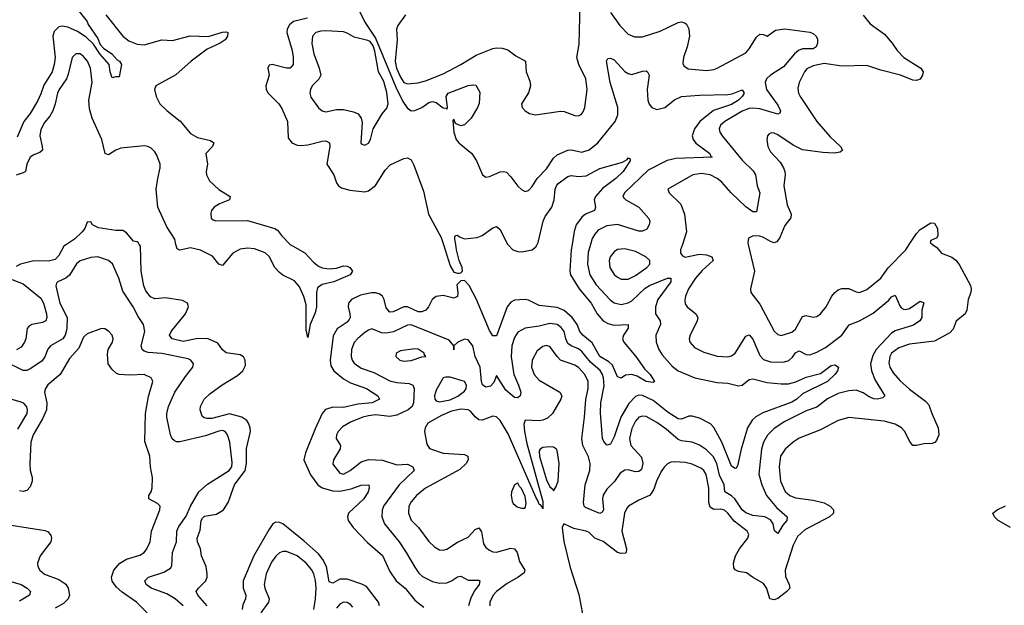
# Model space of a CAD drawing. Header units: inches. Extents: x 1843162 to 1959474, y 907081 to 1016326.
# Tile 449 of 656: x 1890651 to 1896183, y 977973 to 981262. Entities that reach past the tile are written whole.
import ezdxf

# ---------------------------------------------------------------- set-up
doc = ezdxf.new("R2010")
doc.units = ezdxf.units.IN
doc.header["$MEASUREMENT"] = 0
doc.layers.add('B8997', color=7, linetype='Continuous')
doc.layers.add('B8998', color=7, linetype='Continuous')

msp = doc.modelspace()

# ---------------------------------------------------------------- linework, layer by layer
at = {"layer": 'B8997', "color": 5}
for points, elevation in [([(1890913.9, 980000), (1890898.7, 979990), (1890870, 979937.3), (1890850, 979914.5), (1890813.2, 979906.8), (1890730, 979908.3), (1890655.5, 979890), (1890630, 979876.8)], 520), ([(1891704.7, 977970), (1891651.6, 978030), (1891643.1, 978050), (1891655.1, 978070), (1891697.1, 978110), (1891703.7, 978130), (1891704.1, 978150), (1891698.4, 978190), (1891671.5, 978250), (1891665.7, 978290), (1891649.2, 978330), (1891647, 978350), (1891664.7, 978395.3), (1891669.9, 978450), (1891677.8, 978462.2), (1891690, 978473.9), (1891755.7, 978484.3), (1891796.1, 978510), (1891821.5, 978550), (1891857.4, 978650), (1891917.7, 978730), (1891925.6, 978770), (1891925.6, 978854.4), (1891946.8, 978950), (1891945.8, 978970), (1891936.4, 978996.4), (1891927.1, 979010), (1891899.6, 979030), (1891830, 979048.3), (1891730, 979022.4), (1891702.5, 979022.5), (1891686.7, 979026.7), (1891675.8, 979035.8), (1891664.5, 979070), (1891666.6, 979090), (1891686.6, 979130), (1891719.2, 979160.8), (1891788.8, 979211.2), (1891875.4, 979264.6), (1891904.2, 979290), (1891920.3, 979319.7), (1891918, 979350), (1891908, 979368), (1891890, 979379.3), (1891810, 979390.8), (1891790, 979407.4), (1891764.8, 979444.8), (1891709.3, 979469.3), (1891651.5, 979471.5), (1891570, 979455.2), (1891506.6, 979470), (1891493.1, 979490), (1891501.6, 979510), (1891581.5, 979610), (1891598.5, 979650), (1891594, 979670), (1891565.2, 979685.2), (1891470, 979699.4), (1891410, 979694), (1891384.8, 979704.8), (1891358.9, 979738.9), (1891347.4, 979767.4), (1891333.4, 979850), (1891329.7, 979990), (1891322.9, 980000)], 520), ([(1892169.8, 980000), (1892170, 979999.8), (1892253.6, 979953.6), (1892301, 979901), (1892330, 979877.2), (1892350, 979868.4), (1892390, 979862.3), (1892430, 979867.2), (1892470, 979880.1), (1892490, 979877.8), (1892506, 979870), (1892521.4, 979850), (1892507.6, 979830), (1892415.8, 979790), (1892350, 979775.7), (1892324.6, 979755.4), (1892317.8, 979730), (1892319, 979650), (1892310, 979616.4), (1892282.6, 979550), (1892270, 979477.2), (1892260.7, 979520.7), (1892261, 979661), (1892247, 979707), (1892222.2, 979762.2), (1892195.2, 979795.2), (1892130, 979827.2), (1892110, 979842.1), (1892085.1, 979870), (1892052.7, 979932.7), (1892030, 979953.4), (1891970, 979975.8), (1891930, 979978.9), (1891890, 979973.5), (1891848.4, 979950), (1891790, 979882.4), (1891770, 979888.7), (1891734.2, 979934.2), (1891667.1, 979967.1), (1891610, 979979.9), (1891550, 979967.7), (1891535.1, 979975.1), (1891528.9, 980000)], 480), ([(1893754, 980000), (1893748.7, 979970), (1893741.9, 979850), (1893746.3, 979830), (1893795.1, 979750), (1893860.9, 979670), (1893896, 979610), (1893930, 979571.5), (1893955.5, 979555.5), (1893990, 979545.6), (1894070.5, 979550), (1894070.2, 979530), (1894043.2, 979490), (1894037.8, 979470), (1894045.6, 979450), (1894112.9, 979370), (1894160.5, 979300.5), (1894193.5, 979270), (1894217.7, 979230), (1894210, 979223.8), (1894171.6, 979230), (1894120.6, 979260.6), (1894090, 979269.3), (1894055.3, 979264.7), (1894030, 979248), (1894010, 979256.2), (1893981.4, 979321.4), (1893960.7, 979340.7), (1893910, 979370.6), (1893866.4, 979446.4), (1893815.3, 979490), (1893798.6, 979510), (1893782.8, 979550), (1893754.9, 979590), (1893710, 979628.9), (1893670, 979646.4), (1893570, 979656.9), (1893510, 979687.4), (1893490, 979691.3), (1893430, 979686.5), (1893410, 979675.3), (1893390, 979649.7), (1893330, 979486), (1893310, 979487), (1893290, 979516.1), (1893217, 979690), (1893175.6, 979770), (1893150, 979797.3), (1893130, 979796.2), (1893106.8, 979773.2), (1893113.1, 979730), (1893110, 979708.2), (1893090, 979698.4), (1893030, 979712.3), (1892990, 979707.2), (1892969.2, 979690.8), (1892948.5, 979650), (1892932.1, 979630), (1892910, 979620.8), (1892890, 979621.8), (1892830, 979649.9), (1892810, 979649.4), (1892750, 979620.9), (1892730, 979620.3), (1892710, 979643.5), (1892699.5, 979690), (1892689, 979709), (1892670, 979722.8), (1892650, 979728.5), (1892628, 979728), (1892565.7, 979714.3), (1892515.5, 979690), (1892498.4, 979670), (1892495.4, 979650), (1892505.7, 979610), (1892507.5, 979590), (1892502.5, 979577.5), (1892490, 979562.5), (1892434.5, 979525.5), (1892412.7, 979487.3), (1892396, 979350), (1892398.8, 979318.8), (1892415.4, 979290), (1892470, 979244.5), (1892510, 979223.1), (1892598.5, 979190), (1892663.6, 979150), (1892671.5, 979130), (1892630.7, 979109.3), (1892550, 979101.8), (1892470, 979084.5), (1892410, 979084.9), (1892368.1, 979071.9), (1892349.3, 979050.7), (1892310, 978964.2), (1892256.6, 978830), (1892246.4, 978790), (1892285.3, 978705.3), (1892325.1, 978650), (1892350, 978633.6), (1892410, 978616.3), (1892450, 978614.3), (1892512.7, 978627.3), (1892570, 978647.1), (1892612.2, 978650), (1892615.2, 978630), (1892608.5, 978610), (1892585.1, 978570), (1892498.5, 978490), (1892491.9, 978470), (1892495.6, 978450), (1892524, 978410), (1892605.5, 978325.5), (1892690, 978252.9), (1892730, 978162.8), (1892765.8, 978110), (1892816.3, 978070), (1892870, 978001.5), (1892921.7, 977961.7)], 520), ([(1893857.6, 980000), (1893844.8, 979955.2), (1893840.6, 979890), (1893853.3, 979830), (1893890, 979772.3), (1893968.1, 979688.1), (1893991.6, 979671.6), (1894030, 979662.5), (1894070, 979671.3), (1894090, 979683.6), (1894165.8, 979754.2), (1894189.9, 979770.1), (1894290, 979810.7), (1894310.1, 979810.1), (1894310.1, 979790), (1894236.8, 979690), (1894223.1, 979650), (1894223, 979610), (1894248.5, 979570), (1894251.7, 979550), (1894225.1, 979490), (1894226.1, 979450), (1894242.1, 979410), (1894260.6, 979380.6), (1894315.9, 979315.9), (1894351.4, 979290), (1894444.4, 979250), (1894570, 979225), (1894630, 979219.7), (1894690, 979205.8), (1894710, 979210.2), (1894750, 979240.8), (1894770, 979244.1), (1894850, 979224.6), (1894930, 979216.8), (1894970, 979217.5), (1895011.5, 979228.5), (1895070, 979254.2), (1895150, 979275), (1895210, 979319.3), (1895230, 979323.6), (1895250.6, 979310), (1895245.5, 979290), (1895230.2, 979270), (1895189.1, 979230), (1895050, 979160.2), (1895017, 979130), (1894990, 979113), (1894825.8, 979054.2), (1894787.7, 979032.3), (1894766.4, 979013.6), (1894740.2, 978970), (1894705, 978850), (1894684.4, 978755.6), (1894676.9, 978743.1), (1894670, 978740.5), (1894650, 978754.7), (1894595, 978890), (1894551.3, 978971.3), (1894532, 978992), (1894470, 979024.2), (1894430, 979035.2), (1894410, 979034.8), (1894370, 979018.1), (1894350, 979020.4), (1894295.2, 979055.2), (1894210, 979123.2), (1894150, 979151.9), (1894130, 979152.8), (1894110, 979146.6), (1894073.8, 979106.2), (1894027.8, 979030), (1893990, 978919.2), (1893970, 978878.4), (1893950, 978871.6), (1893932.5, 978892.5), (1893925.7, 978910), (1893914.5, 979054.5), (1893916.1, 979110), (1893934.1, 979205.9), (1893931.5, 979250), (1893925.7, 979270), (1893911.9, 979291.9), (1893858.2, 979338.2), (1893810, 979398.8), (1893790, 979413.9), (1893750, 979430.4), (1893730, 979444.3), (1893718.9, 979470), (1893709.9, 979510), (1893693.6, 979533.6), (1893670, 979549.3), (1893630, 979555.8), (1893570, 979541.5), (1893490.2, 979529.8), (1893450, 979506.9), (1893430, 979478), (1893415.3, 979430), (1893411.3, 979368.7), (1893427.7, 979270), (1893454.1, 979210), (1893466.2, 979170), (1893462.6, 979150), (1893450, 979138.3), (1893430, 979139.8), (1893382.1, 979182.1), (1893330, 979264.5), (1893315.4, 979224.6), (1893296.9, 979203.1), (1893270, 979197.7), (1893250.4, 979210.4), (1893244.6, 979230), (1893237.3, 979310), (1893210.6, 979370), (1893195.9, 979430), (1893170, 979463.5), (1893150, 979468.5), (1893113.4, 979450), (1893090.7, 979430), (1893090, 979408), (1893089.2, 979430), (1893062.9, 979462.9), (1892850, 979547.6), (1892830, 979546.6), (1892751.7, 979508.3), (1892710, 979501), (1892683.5, 979503.5), (1892630, 979525.3), (1892610, 979519.2), (1892590, 979506), (1892550, 979470.7), (1892530, 979449.7), (1892515.9, 979410), (1892512.6, 979370), (1892518.4, 979350), (1892530, 979332.9), (1892570, 979304.8), (1892639.6, 979279.6), (1892730, 979233.4), (1892770, 979224.4), (1892838.6, 979218.6), (1892860.3, 979210), (1892867.7, 979190), (1892862.7, 979110), (1892855.4, 979090), (1892833.1, 979070), (1892770, 979040.6), (1892730, 979033.6), (1892650, 979042.1), (1892610, 979037.9), (1892579.5, 979030), (1892510, 979001.4), (1892465, 978975), (1892440.7, 978950), (1892430.2, 978930), (1892428, 978910), (1892453.1, 978870), (1892451.7, 978851.7), (1892413.8, 978790), (1892410, 978766), (1892450, 978715.5), (1892470, 978708.7), (1892508.2, 978730), (1892570, 978779.1), (1892610, 978791.3), (1892690, 978787.2), (1892770, 978762.1), (1892830, 978765.1), (1892859.5, 978750), (1892867.6, 978730), (1892782.9, 978650), (1892694.5, 978530), (1892687, 978507), (1892684.9, 978470), (1892699.7, 978430), (1892782, 978330), (1892822.5, 978270), (1892870, 978186.5), (1892893.1, 978153.1), (1892914, 978134), (1892970, 978106.2), (1893010, 978097.5), (1893050, 978099.8), (1893077.4, 978110), (1893110, 978133.4), (1893130, 978136.5), (1893170, 978114.3), (1893230, 978113.6), (1893236.4, 978110), (1893231.8, 978090), (1893205.5, 978054.5), (1893185.7, 978014.3), (1893173.3, 977970)], 540), ([(1894374, 980000), (1894364.2, 979970), (1894363.1, 979950), (1894375.8, 979935.8), (1894390, 979929.3), (1894470, 979945.1), (1894510, 979941.7), (1894540.3, 979930), (1894547.4, 979910), (1894486.3, 979853.7), (1894448.8, 979810), (1894408.7, 979750), (1894392, 979710), (1894387.2, 979687.2), (1894390, 979665.5), (1894400.3, 979650), (1894450.3, 979610), (1894460.2, 979590), (1894457.2, 979570), (1894417.3, 979490), (1894412.9, 979470), (1894416.5, 979450), (1894441.5, 979421.5), (1894493.9, 979393.9), (1894570, 979372.8), (1894630, 979368.4), (1894650, 979374.2), (1894670, 979389.1), (1894730, 979484.9), (1894750, 979491.4), (1894770, 979467.2), (1894810, 979376.9), (1894830, 979354.3), (1894870, 979339.8), (1894941.5, 979338.5), (1894972.6, 979347.4), (1894993.7, 979366.3), (1895010, 979391.2), (1895030, 979401.8), (1895070, 979380.8), (1895090, 979380.4), (1895130, 979395.4), (1895178.8, 979421.2), (1895270, 979490.2), (1895311.1, 979548.9), (1895370, 979570.1), (1895445.3, 979614.7), (1895533.5, 979686.5), (1895550, 979706), (1895570, 979715.8), (1895595.9, 979655.9), (1895604.1, 979644.1), (1895616.7, 979636.7), (1895630, 979634.4), (1895650, 979640.2), (1895710, 979680.3), (1895730, 979671), (1895719.4, 979630), (1895720.2, 979590), (1895708.2, 979570), (1895673, 979547), (1895570, 979514.1), (1895550, 979502.2), (1895463.6, 979410), (1895443.7, 979376.3), (1895431.7, 979330), (1895436.1, 979290), (1895458.3, 979238.3), (1895511.7, 979150), (1895501.4, 979138.6), (1895471, 979130), (1895450, 979132.6), (1895423.6, 979143.6), (1895390, 979166), (1895350, 979181.4), (1895310, 979178), (1895250, 979162), (1895190, 979132.7), (1895130, 979085.2), (1895070, 979065.4), (1894950, 979005.9), (1894890, 978965.7), (1894851.8, 978928.2), (1894830.7, 978890), (1894818.8, 978850), (1894804.7, 978710), (1894819.9, 978650), (1894846.3, 978590), (1894902.9, 978522.9), (1894962.4, 978470), (1894960.7, 978450), (1894937.7, 978422.3), (1894910, 978375.6), (1894891.3, 978391.3), (1894883.7, 978430), (1894870, 978452.9), (1894837.6, 978470), (1894770, 978477.6), (1894730, 978492.1), (1894709.9, 978510), (1894668.8, 978570), (1894650, 978587.3), (1894613.2, 978610), (1894608.9, 978650), (1894583, 978703), (1894568.4, 978770), (1894548.1, 978808.1), (1894510, 978847), (1894470, 978872.3), (1894430, 978889.8), (1894370, 978896.3), (1894350, 978903.4), (1894282.4, 978962.4), (1894230, 978999.9), (1894170, 979032.5), (1894150, 979035.6), (1894130, 979029), (1894110, 979007.7), (1894090, 978966.6), (1894076.8, 978910), (1894083.9, 978870), (1894145, 978805), (1894152.7, 978770), (1894143.6, 978736.4), (1894130, 978723.7), (1894110, 978721.9), (1894070, 978732.9), (1894050, 978731.2), (1894025, 978715), (1893992.3, 978667.7), (1893950, 978625.2), (1893928.6, 978591.4), (1893924.6, 978570), (1893930.8, 978510), (1893924.4, 978495.6), (1893910, 978488.9), (1893830, 978521.6), (1893822.6, 978530), (1893818.6, 978550), (1893827.7, 978650), (1893853.8, 978730), (1893856.4, 978770), (1893846.6, 978806.6), (1893815.2, 978870), (1893808.5, 978910), (1893825, 979030), (1893831.5, 979128.5), (1893844.1, 979190), (1893844.2, 979230), (1893825.9, 979270), (1893790, 979308.5), (1893770, 979322.2), (1893690, 979350.5), (1893670.3, 979370.3), (1893630, 979426.2), (1893627.2, 979427.2), (1893610, 979431.3), (1893590, 979425.8), (1893558, 979402), (1893530.8, 979350), (1893526.8, 979310), (1893541.8, 979270), (1893570, 979238.4), (1893686.5, 979170), (1893697.5, 979150), (1893692, 979130), (1893644.8, 979050), (1893616.3, 979023.7), (1893590, 979012.1), (1893570, 979009.2), (1893490, 979013.6), (1893483.9, 978990), (1893486.9, 978950), (1893500.8, 978880.8), (1893590, 978556.3), (1893590, 978514), (1893586.7, 978526.7), (1893577.7, 978537.7), (1893570, 978538.9), (1893562.3, 978562.3), (1893550, 978579.8), (1893395.9, 978935.9), (1893350, 979011.2), (1893330, 979030.6), (1893310, 979035.5), (1893250, 979012.9), (1893230, 979014.2), (1893210, 979030.9), (1893183.8, 979063.8), (1893170, 979071), (1893130, 979074.1), (1893077.6, 979062.4), (1893020.1, 979039.9), (1892944.2, 978995.8), (1892928.6, 978970), (1892925.7, 978950), (1892937.8, 978877.8), (1892954.2, 978854.2), (1893030, 978827.9), (1893150, 978820.2), (1893168.4, 978810), (1893171.5, 978790), (1893160.2, 978770), (1893124.2, 978735.8), (1892931.4, 978630), (1892880.2, 978590), (1892850, 978554.8), (1892837.5, 978530), (1892835, 978490), (1892850, 978450.4), (1892891.1, 978410), (1892950, 978331.3), (1892981.7, 978301.7), (1893010, 978284.7), (1893030, 978282.9), (1893050, 978287.3), (1893110, 978326.8), (1893170, 978355.1), (1893210, 978398.3), (1893230, 978408.1), (1893244.8, 978384.8), (1893257.5, 978317.5), (1893270, 978297.7), (1893290, 978282), (1893310, 978272.4), (1893330, 978271.3), (1893410, 978294.3), (1893431.5, 978290), (1893445, 978270), (1893459.5, 978219.5), (1893489.3, 978170), (1893484.6, 978155.4), (1893452.2, 978130), (1893390, 978095.5), (1893330.2, 978050), (1893311, 978030), (1893292.5, 977990), (1893291.7, 977970)], 560), ([(1893031.1, 980000), (1893070, 979879.8), (1893090, 979844.6), (1893110, 979837.7), (1893121.4, 979838.6), (1893130, 979840.1), (1893138.1, 979850), (1893136.2, 979870), (1893120.6, 979910), (1893105.6, 979970), (1893100.5, 980000)], 520), ([(1893393.5, 980000), (1893422, 979970), (1893450, 979960.2), (1893470, 979958.6), (1893530, 979970.1), (1893550, 979985.5), (1893557.8, 980000)], 520), ([(1895779.7, 980000), (1895803, 979983), (1895830.5, 979950.5), (1895888.7, 979928.7), (1895911.4, 979911.4), (1895930, 979887.3), (1895992.4, 979770), (1895997.6, 979750), (1895995.3, 979730), (1895980.2, 979690), (1895972.6, 979630), (1895962.6, 979610), (1895911.9, 979568.1), (1895895.6, 979524.4), (1895876.8, 979503.2), (1895790, 979456.9), (1895650, 979438.8), (1895590, 979419.3), (1895550, 979388.4), (1895539.4, 979370), (1895533.5, 979333.5), (1895540.3, 979310), (1895559.2, 979279.2), (1895596.4, 979236.4), (1895650, 979186.5), (1895739.6, 979119.6), (1895759, 979099), (1895775.6, 979050), (1895811.5, 978970), (1895814.6, 978930), (1895802, 978898), (1895793, 978887), (1895778.2, 978881.8), (1895730, 978879.8), (1895690, 978869.8), (1895670, 978869.7), (1895650, 978894), (1895623.5, 978950), (1895605.1, 978970), (1895570, 978989.8), (1895508, 979008), (1895310, 979028.2), (1895250, 979011.4), (1895150, 978957.8), (1895030, 978911.3), (1894997.3, 978890), (1894951.4, 978850), (1894926.3, 978810), (1894917.3, 978750), (1894925.7, 978670), (1894952.5, 978612.5), (1894977.4, 978590), (1895010, 978576.6), (1895110, 978562.5), (1895170, 978548.5), (1895204.5, 978530), (1895222.6, 978510), (1895222.8, 978490), (1895200.2, 978470), (1895062.7, 978397.3), (1895020.3, 978359.7), (1894995.9, 978310), (1894951.2, 978170), (1894953.8, 978133.8), (1894974.9, 978090), (1894978.7, 978070), (1894960.3, 978050), (1894910, 978011), (1894890, 978002.9), (1894865.8, 978010), (1894847.9, 978067.9), (1894830, 978094.5), (1894767.3, 978130), (1894734.3, 978154.3), (1894690, 978162.4), (1894670, 978172.3), (1894663.5, 978183.5), (1894660.7, 978210), (1894673.4, 978250), (1894695, 978290), (1894741.5, 978350), (1894747.9, 978370), (1894738.2, 978390), (1894664.5, 978444.5), (1894630, 978491.2), (1894610, 978508.1), (1894590, 978513), (1894550, 978510.4), (1894530, 978523.4), (1894522.7, 978550), (1894523.4, 978630), (1894507.2, 978707.2), (1894494.2, 978730), (1894481.5, 978741.5), (1894430, 978765.6), (1894390, 978775.4), (1894330, 978778.3), (1894310, 978777.1), (1894290, 978767.6), (1894271.3, 978748.7), (1894255.8, 978724.2), (1894229.6, 978670.4), (1894214.5, 978625.5), (1894199.4, 978600.6), (1894188.8, 978590), (1894130, 978563.1), (1894072.2, 978530), (1894061.9, 978518.1), (1894049.5, 978490.5), (1894034.6, 978390), (1894060.6, 978290), (1894058.3, 978270), (1894053.7, 978266.3), (1894030, 978263.9), (1894010, 978269.9), (1893930, 978330.4), (1893882.8, 978350), (1893850, 978381.5), (1893834.3, 978390), (1893763.5, 978403.5), (1893708.2, 978430), (1893699.4, 978410), (1893708.3, 978331.7), (1893744.6, 978184.6), (1893793.1, 978033.1), (1893824.4, 977864.4)], 580), ([(1894743.9, 980000), (1894779.7, 979850), (1894757.7, 979750), (1894758.9, 979730), (1894810, 979664.2), (1894890, 979512), (1894910, 979494.3), (1894930, 979489.1), (1894990, 979507.3), (1895010, 979523.5), (1895050, 979595.5), (1895070, 979599.8), (1895110, 979592.1), (1895130, 979595.8), (1895149.7, 979610), (1895182.5, 979650), (1895213.5, 979710), (1895230, 979730.2), (1895250, 979745.2), (1895270, 979752.2), (1895310, 979752.4), (1895350, 979734.3), (1895370, 979730.2), (1895410, 979746.2), (1895490, 979810.2), (1895530.8, 979869.2), (1895629, 979970), (1895648.9, 980000)], 580), ([(1891569.8, 977970), (1891524.8, 978010), (1891476.8, 978036.8), (1891389.8, 978070), (1891360.4, 978090), (1891353.7, 978110), (1891375.1, 978130), (1891461.4, 978158.6), (1891497.8, 978182.2), (1891504.8, 978195.2), (1891509.2, 978270), (1891531.2, 978330), (1891532.7, 978390), (1891544.1, 978415.9), (1891586.8, 978473.2), (1891611.1, 978528.9), (1891656.3, 978610), (1891706.8, 978653.2), (1891827.9, 978730), (1891842.1, 978750), (1891845, 978775), (1891832.1, 978890), (1891818.7, 978930), (1891805.3, 978950), (1891790, 978955.2), (1891770, 978951.3), (1891695.6, 978924.4), (1891550, 978891), (1891531.8, 978891.8), (1891518.5, 978898.5), (1891508.2, 978908.2), (1891498.9, 978930), (1891477.4, 979030), (1891477.2, 979050), (1891486.6, 979090), (1891522.6, 979170), (1891581.7, 979258.3), (1891623.1, 979310), (1891626.9, 979330), (1891613, 979350), (1891596.4, 979356.4), (1891450, 979386.5), (1891372.6, 979392.6), (1891350, 979400.6), (1891339, 979410), (1891333.9, 979430), (1891353.6, 979510), (1891347.1, 979550), (1891315.5, 979595.5), (1891288.9, 979650), (1891230, 979736.9), (1891208.4, 979810), (1891171.6, 979891.6), (1891149.8, 979909.8), (1891090, 979930.8), (1891050, 979926), (1890990, 979907.2), (1890970, 979891.1), (1890930, 979827.1), (1890910, 979810.6), (1890865.5, 979790), (1890858, 979782), (1890853.1, 979766.9), (1890875.3, 979670), (1890917.4, 979590), (1890915, 979525), (1890905.8, 979490), (1890892.2, 979470), (1890823.2, 979430), (1890809, 979411), (1890792.4, 979367.6), (1890775.1, 979344.9), (1890710, 979300.2), (1890690, 979292.2), (1890670, 979291.6), (1890563.7, 979343.7)], 540), ([(1890588.7, 979810), (1890670, 979779.1), (1890770, 979698.2), (1890784.8, 979670), (1890800.8, 979610), (1890804.1, 979590), (1890798, 979570), (1890779.2, 979560.8), (1890718.4, 979550), (1890701.1, 979538.9), (1890692.3, 979527.7), (1890685.4, 979470), (1890678.4, 979450), (1890658.1, 979421.9), (1890632.3, 979407.7)], 520), ([(1891366.9, 977930), (1891307.9, 977990), (1891226.6, 978046.6), (1891195.1, 978075.1), (1891170, 978108), (1891167.1, 978130), (1891179.5, 978170), (1891214.2, 978210), (1891250, 978232.5), (1891326.4, 978253.6), (1891349.9, 978270.1), (1891365, 978290), (1891383.2, 978330), (1891391.9, 978390), (1891437.2, 978510), (1891439.8, 978530), (1891425.2, 978545.2), (1891376, 978570), (1891375.6, 978590), (1891388.9, 978611.1), (1891394.2, 978630), (1891397.4, 978690), (1891385.4, 978750), (1891382.3, 978810), (1891353.5, 978893.5), (1891358.2, 979050), (1891373.7, 979146.3), (1891398, 979230), (1891396.4, 979236.4), (1891389.5, 979250), (1891350, 979269.7), (1891270, 979266.1), (1891209.1, 979269.1), (1891195.4, 979275.4), (1891170, 979298), (1891147.8, 979330), (1891143.9, 979383.9), (1891147.8, 979410), (1891171.3, 979450), (1891175.1, 979470), (1891169.6, 979490), (1891150, 979513.6), (1891130, 979525.6), (1891110, 979527.6), (1891030, 979497.6), (1891010, 979478.3), (1890982.5, 979417.5), (1890930, 979359.3), (1890877.5, 979270), (1890808.6, 979211.4), (1890795, 979190), (1890790.2, 979170), (1890803.2, 979110), (1890800.4, 979070), (1890778.9, 979021.1), (1890726, 978930), (1890713.6, 978890), (1890706.8, 978766.8), (1890710.2, 978730), (1890720.6, 978690), (1890720.2, 978670), (1890710, 978638.9), (1890690, 978618), (1890670, 978612), (1890650, 978615)], 560), ([(1890540.3, 979150), (1890656.3, 979116.3), (1890670, 979109.3), (1890688.5, 979088.5), (1890693.1, 979070), (1890690.1, 979050), (1890637.6, 978962.4)], 540), ([(1896217.8, 978410), (1896148.3, 978450), (1896127.3, 978470), (1896119.3, 978490), (1896143, 978510), (1896188.9, 978531.1)], 580), ([(1890603.7, 978423.7), (1890793.4, 978393.4), (1890810, 978385.2), (1890824.9, 978364.9), (1890829.3, 978350), (1890826.2, 978330), (1890765.1, 978250), (1890751.1, 978210), (1890752.2, 978190), (1890763.6, 978170), (1890790, 978147.3), (1890870, 978117.7), (1890910, 978091.1), (1890923.2, 978070), (1890930.1, 978030), (1890922.9, 978010), (1890896.6, 977983.4), (1890850, 977956.3)], 560), ([(1892673, 977970), (1892666.1, 977990), (1892598.4, 978078.4), (1892572.2, 978092.2), (1892490, 978119.4), (1892450, 978119), (1892410, 978097.7), (1892390, 978104.4), (1892373.7, 978190), (1892353.8, 978230), (1892330, 978261.2), (1892250, 978333.4), (1892130, 978429.9), (1892110, 978438.5), (1892090, 978438.9), (1892073.8, 978430), (1892050, 978397.1), (1891966.3, 978250), (1891905.4, 978110), (1891906.3, 978070), (1891921.5, 978030), (1891920.1, 978010), (1891904.9, 977975.1), (1891901, 977950)], 520), ([(1892303.2, 977950), (1892313.1, 978010), (1892315.9, 978070), (1892312.8, 978112.8), (1892302.9, 978150), (1892290, 978174.4), (1892260.6, 978210), (1892210, 978249.9), (1892150, 978275.8), (1892130, 978274.8), (1892110, 978267), (1892090, 978248.7), (1892064.9, 978215.1), (1892034.8, 978150), (1892024.6, 978090), (1892028.1, 978070), (1892052.1, 978010), (1892049.4, 977990), (1892005.6, 977930)], 540), ([(1890543.6, 978123.6), (1890659.5, 978090), (1890692.9, 978070), (1890711.8, 978050), (1890704.9, 978030), (1890650, 977996)], 540), ([(1892523.1, 977963.1), (1892510, 977977.4), (1892490, 977988.4), (1892470, 977990.7), (1892450, 977979.8), (1892430, 977956)], 540)]:
    msp.add_lwpolyline(points, dxfattribs=dict(at, elevation=elevation))
for points, elevation in [([(1894050, 979975), (1894010, 979970.7), (1893990, 979957.7), (1893969.3, 979930), (1893963.2, 979910), (1893966, 979870), (1893990, 979831.5), (1894010, 979815.2), (1894030, 979805), (1894070, 979805.4), (1894110, 979825.7), (1894174, 979870), (1894191.5, 979890), (1894191.8, 979910), (1894169.7, 979930), (1894110, 979961)], 560), ([(1892870, 979413.1), (1892790, 979402), (1892766, 979390), (1892763.9, 979370), (1892786, 979350), (1892810, 979344.7), (1892850, 979347.7), (1892910, 979368.9), (1892932.3, 979370), (1892923.2, 979383.2), (1892923.7, 979390), (1892889.1, 979410.9)], 560), ([(1893045.3, 979254.7), (1893030, 979249.7), (1892990, 979181.6), (1892981.4, 979150), (1892983.5, 979130), (1892990, 979120.9), (1893010, 979115.4), (1893070, 979127.5), (1893112.6, 979147.4), (1893150, 979175.5), (1893159.9, 979190), (1893162, 979210), (1893149.9, 979229.9), (1893070, 979254.7)], 560), ([(1893630, 978863), (1893590, 978858.3), (1893575.5, 978850), (1893570, 978841.2), (1893571.3, 978808.7), (1893610, 978676.9), (1893630, 978638.5), (1893646.1, 978626.1), (1893650, 978616.3), (1893663.5, 978636.5), (1893675.4, 978670), (1893681.5, 978770), (1893670, 978842), (1893666, 978850), (1893650, 978860.7)], 580), ([(1893450, 978658), (1893443.4, 978656.6), (1893430, 978649.2), (1893414.4, 978610), (1893412.4, 978590), (1893417.6, 978557.6), (1893424.2, 978544.2), (1893445.1, 978525.1), (1893470, 978517.6), (1893490, 978518.4), (1893495.9, 978544.1), (1893490, 978584.2), (1893470, 978629.7), (1893459.3, 978639.3)], 580)]:
    msp.add_lwpolyline(points, close=True, dxfattribs=dict(at, elevation=elevation))
at = {"layer": 'B8998', "color": 5}
for points, elevation in [([(1892818.6, 981290), (1892775.3, 981230), (1892767, 981210), (1892771.3, 981150), (1892760.4, 981030), (1892768, 980990), (1892790, 980939.5), (1892810, 980909.5), (1892830, 980901.2), (1892888.2, 980908.2), (1892930, 980918.6), (1893030, 980958), (1893130, 981011.1), (1893216.3, 981063.7), (1893310, 981100.1), (1893330, 981104.2), (1893362, 981102), (1893393.5, 981093.5), (1893438.4, 981058.4), (1893492.2, 981030), (1893495.6, 980970), (1893516.8, 980916.8), (1893520.2, 980890), (1893509.2, 980850.8), (1893470.7, 980790), (1893474, 980770), (1893490, 980750.8), (1893515.9, 980735.9), (1893548.1, 980728.1), (1893690, 980748.4), (1893710, 980746.7), (1893770, 980723.7), (1893790, 980722), (1893806, 980730), (1893816.1, 980743.9), (1893825.4, 980770), (1893839.8, 980870), (1893831.6, 980930), (1893791.6, 981010), (1893781.7, 981050), (1893794.7, 981125.3), (1893799.9, 981350)], 560), ([(1890977.7, 981317.7), (1891030, 981251.6), (1891036.1, 981236.1), (1891090, 981156.3), (1891102.6, 981122.6), (1891122, 981102), (1891168.2, 981070), (1891197.7, 981037.7), (1891210.6, 981030), (1891222.8, 981010), (1891210, 980942), (1891190, 980942), (1891170, 980935.3), (1891159.5, 980970), (1891154, 981010), (1891100.5, 981070), (1891064.7, 981124.7), (1891023.8, 981163.8), (1890975.4, 981195.4), (1890920.4, 981220.4), (1890890, 981226.4), (1890870, 981222.3), (1890844, 981196), (1890837.7, 981170), (1890849.3, 981050), (1890844.1, 981010), (1890832.4, 980970), (1890786.3, 980893.7), (1890770, 980845.1), (1890750, 980804.5), (1890710, 980736.2), (1890674, 980690), (1890636.7, 980603.3)], 460), ([(1891135, 981290), (1891231.1, 981170), (1891263.7, 981143.7), (1891310, 981125.2), (1891350, 981120.4), (1891450, 981150.1), (1891510, 981146.3), (1891608.7, 981171.3), (1891710, 981168.8), (1891790, 981192.4), (1891810, 981194.2), (1891820.4, 981190), (1891817.8, 981170), (1891804.9, 981150), (1891776.9, 981130), (1891703.8, 981096.2), (1891614.2, 981030), (1891527.3, 980952.7), (1891416, 980890), (1891408.2, 980870), (1891417.4, 980830), (1891438.2, 980790), (1891479.3, 980750), (1891551.8, 980691.8), (1891610, 980623.4), (1891650, 980600.1), (1891723.6, 980583.6), (1891741.3, 980570), (1891733.5, 980550), (1891697.5, 980510), (1891705.2, 980450), (1891698.1, 980410), (1891700.4, 980390), (1891717.6, 980357.6), (1891770, 980308), (1891833.4, 980270), (1891830.3, 980250), (1891772.6, 980227.4), (1891744, 980210), (1891728.2, 980190), (1891724.1, 980175.9), (1891726.8, 980146.8), (1891737.6, 980137.6), (1891752.8, 980132.8), (1891930, 980134), (1892084.4, 980090), (1892100, 980080), (1892121.8, 980050), (1892169.8, 980000)], 480), ([(1892556.9, 981316.9), (1892590, 981247.7), (1892650, 981159.5), (1892764, 980884), (1892803.7, 980803.7), (1892827.7, 980767.7), (1892850, 980751.3), (1892870, 980751.5), (1892910, 980769.3), (1892950, 980796.3), (1892970, 980803), (1892990, 980798), (1893030, 980766.9), (1893045.2, 980765.2), (1893050, 980759.5), (1893054, 980770), (1893047.5, 980830), (1893058, 980850), (1893170, 980892.4), (1893197, 980897), (1893214.4, 980894.4), (1893236, 980856), (1893231.8, 980791.8), (1893223.5, 980770), (1893187.8, 980710), (1893150, 980671.2), (1893130, 980665.3), (1893100, 980680), (1893090, 980703.7), (1893084.4, 980695.6), (1893090.4, 980630), (1893103.7, 980590), (1893118.4, 980570), (1893191.3, 980510), (1893217.3, 980470), (1893250.3, 980390.3), (1893270, 980378), (1893290, 980381.3), (1893350, 980407.2), (1893370, 980410.3), (1893385.2, 980405.2), (1893410, 980380.4), (1893450, 980327), (1893470, 980308.2), (1893490, 980297.1), (1893510, 980303.8), (1893530, 980326), (1893557.7, 980370), (1893610, 980425.5), (1893650, 980484.2), (1893670, 980503.2), (1893730, 980528.6), (1893750.7, 980530.7), (1893810, 980518.6), (1893850, 980531.8), (1893899.4, 980570), (1893996.9, 980690), (1894012.3, 980727.7), (1894012.1, 980770), (1893968.7, 980910), (1893948.7, 981030), (1893956, 981044), (1893970, 981046), (1893990, 981036), (1894050, 980971.6), (1894070, 980959.7), (1894090, 980954.2), (1894150, 980972.3), (1894170, 980974.3), (1894179.1, 980970), (1894187.7, 980950), (1894175.8, 980870), (1894179.3, 980810), (1894187.9, 980787.9), (1894202.7, 980770), (1894230, 980758.6), (1894276.1, 980770), (1894330, 980812.3), (1894370, 980831.3), (1894470, 980838.3), (1894630, 980841.5), (1894654.6, 980845.4), (1894710, 980868.7), (1894721.8, 980850), (1894710.9, 980830), (1894690.1, 980810), (1894650, 980786.6), (1894548.3, 980751.7), (1894472.3, 980690), (1894441.5, 980650), (1894429.4, 980610), (1894434.5, 980590), (1894449.6, 980569.6), (1894528.9, 980510), (1894533.9, 980493.9), (1894540.7, 980490), (1894337.3, 980482.7), (1894288.8, 980471.2), (1894182.5, 980417.5), (1894049, 980290), (1894040.3, 980270), (1894044.2, 980264.2), (1894056.5, 980250), (1894128.9, 980208.9), (1894184.8, 980144.8), (1894191.4, 980130), (1894188.2, 980110), (1894174.8, 980085.2), (1894150, 980073.7), (1894130, 980075.2), (1894010, 980111.4), (1893950, 980104.2), (1893900.6, 980079.4), (1893881.5, 980058.5), (1893867, 980033), (1893857.6, 980000)], 540), ([(1893970, 981302.8), (1894023.2, 981230), (1894070, 981181.5), (1894105.2, 981165.2), (1894150, 981165.4), (1894250, 981197.5), (1894350, 981245.8), (1894370, 981250.3), (1894390, 981243.7), (1894396.7, 981236.7), (1894410.9, 981210.9), (1894414.8, 981170), (1894401.3, 981110), (1894380.7, 981050), (1894377, 981017), (1894382.4, 981002.4), (1894406.3, 980986.3), (1894510, 980977.7), (1894550, 980983), (1894570, 980990.9), (1894730, 981076.9), (1894750, 981098), (1894790, 981164.2), (1894810, 981180.9), (1894830, 981179.5), (1894850, 981170.4), (1894897.3, 981202.7), (1894950, 981211.4), (1895090, 981191.6), (1895110, 981185.1), (1895126.7, 981170), (1895132.9, 981152.9), (1895133.7, 981130), (1895126.3, 981110), (1895110, 981097.9), (1895050, 981097.9), (1895026.7, 981090), (1895003.5, 981070), (1894942.9, 980997.1), (1894868.4, 980950), (1894847.5, 980930), (1894839.8, 980910), (1894846.9, 980870), (1894910, 980782.8), (1894924.9, 980750), (1894922.4, 980737.6), (1894910, 980731.1), (1894810, 980762.2), (1894770, 980765.6), (1894750, 980762.8), (1894710, 980748.7), (1894613.4, 980690), (1894589.2, 980670), (1894580.7, 980650), (1894583.9, 980630), (1894597.3, 980610), (1894710, 980472.9), (1894772.8, 980412.8), (1894785.1, 980390), (1894794.3, 980330), (1894809.4, 980290), (1894790, 980183), (1894770, 980183.2), (1894730, 980211.1), (1894648.9, 980288.9), (1894596.5, 980350), (1894570, 980370.9), (1894529.4, 980390.6), (1894481.9, 980398.1), (1894432.7, 980390), (1894293.4, 980310), (1894300.4, 980290), (1894365.5, 980225.5), (1894385.6, 980170), (1894396.9, 980070), (1894374, 980000)], 560), ([(1895390, 981287.7), (1895430, 981238.6), (1895510, 981180.3), (1895553.4, 981130), (1895580.9, 981090), (1895619, 981050), (1895714, 980990), (1895726.9, 980970), (1895723.2, 980950), (1895711.1, 980928.9), (1895690, 980921.5), (1895670, 980923.4), (1895600.7, 980950), (1895490, 980977.9), (1895410, 981004.6), (1895270, 981001.7), (1895170, 981015.4), (1895110, 981003.8), (1895073.9, 980986.1), (1895060.6, 980970), (1895030.2, 980910), (1895022.8, 980877.2), (1895026.9, 980850), (1895036.1, 980830), (1895130, 980690.4), (1895204.6, 980604.6), (1895263.1, 980550), (1895274.4, 980530), (1895260.9, 980519.1), (1895227.3, 980512.7), (1895163.8, 980516.2), (1895050, 980531.9), (1894996.7, 980556.7), (1894910, 980615.9), (1894890, 980625.1), (1894873.5, 980626.5), (1894860.4, 980619.6), (1894852.2, 980610), (1894848.1, 980590), (1894853.8, 980550), (1894870, 980520.3), (1894922.9, 980462.9), (1894943.2, 980430), (1894949.2, 980410), (1894951.2, 980390), (1894944.3, 980330), (1894963.1, 980223.1), (1894985.5, 980170), (1894982.7, 980150), (1894950, 980105.4), (1894921.5, 980038.5), (1894904.9, 980015.1), (1894890, 980008.9), (1894870, 980015.7), (1894830, 980039.5), (1894810, 980046), (1894772.3, 980047.7), (1894745.4, 980034.6), (1894741.5, 980010), (1894743.9, 980000)], 580), ([(1892268.2, 981271.8), (1892190, 981251.4), (1892166, 981234), (1892153.1, 981210), (1892152.2, 981190), (1892182.4, 981090), (1892187.9, 981050), (1892187.1, 981010), (1892170, 980990.9), (1892150, 980989.8), (1892070, 981010.9), (1892053.2, 981006.8), (1892045.5, 980990), (1892052.2, 980950), (1892034.3, 980890), (1892035.6, 980870), (1892047.6, 980850), (1892106.7, 980790), (1892123.7, 980763.7), (1892156.3, 980690), (1892159.1, 980599.1), (1892179.5, 980570), (1892210, 980557.8), (1892230, 980555.7), (1892270, 980559.8), (1892350, 980580.2), (1892370, 980582), (1892391.3, 980571.3), (1892393.6, 980550), (1892376.5, 980450), (1892415.2, 980390), (1892430, 980346.8), (1892442, 980330), (1892458, 980318), (1892504.8, 980304.8), (1892590, 980295.3), (1892610, 980300.3), (1892650, 980330.3), (1892703.8, 980416.2), (1892732.5, 980447.5), (1892810, 980482.3), (1892830, 980485.9), (1892850, 980474.8), (1892865.4, 980445.4), (1892919.6, 980299.6), (1892947.6, 980170), (1893018.6, 980038.6), (1893031.1, 980000)], 520), ([(1891528.9, 980000), (1891521.5, 980030), (1891478.1, 980098.1), (1891426.2, 980210), (1891418, 980310), (1891426, 980370), (1891440.5, 980430), (1891439.6, 980450), (1891421.7, 980501.7), (1891410, 980520.9), (1891390, 980540.2), (1891370, 980550.4), (1891350, 980553.3), (1891219.6, 980540.4), (1891191.3, 980528.7), (1891150, 980502.3), (1891131.4, 980511.4), (1891112.9, 980590), (1891057.3, 980710), (1891042.1, 980762.1), (1891038.9, 980810), (1891057.2, 980910), (1891048.8, 980990), (1891032.2, 981030), (1891010, 981055.7), (1890990, 981069.8), (1890965.7, 981070), (1890944.6, 981050), (1890923.5, 980956.5), (1890913.1, 980930), (1890871.9, 980870), (1890863.1, 980850), (1890850.1, 980789.9), (1890836, 980750), (1890819.3, 980720.7), (1890790, 980684.4), (1890770, 980645.4), (1890763.1, 980610), (1890777.7, 980550), (1890778.1, 980530), (1890764, 980516), (1890730, 980503.4), (1890710, 980490.5), (1890690.1, 980450), (1890683.6, 980410), (1890670, 980401.3), (1890630, 980389.8)], 480), ([(1893557.8, 980000), (1893563.2, 980010), (1893592.2, 980130), (1893603.9, 980156.1), (1893640.1, 980210), (1893653.1, 980250), (1893659.7, 980310), (1893666, 980330), (1893677.1, 980342.9), (1893730, 980381.2), (1893750, 980386.5), (1893790, 980382), (1893834.5, 980385.5), (1893910, 980426.3), (1894038.4, 980461.6), (1894063.5, 980476.5), (1894070, 980487.3), (1894079.9, 980479.9), (1894080.4, 980470), (1894041.2, 980410), (1893999.8, 980370), (1893925.6, 980314.4), (1893886.8, 980270), (1893878.1, 980250), (1893885.8, 980210), (1893879.5, 980190), (1893829.7, 980170.3), (1893810, 980152.5), (1893778, 980110), (1893767, 980073), (1893754, 980000)], 520), ([(1891322.9, 980000), (1891316.2, 980010), (1891310, 980015.1), (1891290, 980018), (1891250, 980065.1), (1891230, 980077.7), (1891190, 980078.7), (1891092.9, 980092.9), (1891060.5, 980110), (1891050, 980126.6), (1891030, 980125.2), (1891016.9, 980090), (1891002.1, 980070), (1890959.5, 980030), (1890913.9, 980000)], 520), ([(1895648.9, 980000), (1895690, 980061.7), (1895710, 980084.6), (1895770, 980121.6), (1895790, 980119.1), (1895808.2, 980090), (1895810.3, 980049.7), (1895803.4, 980036.6), (1895770, 980022), (1895766, 980010), (1895779.7, 980000)], 580), ([(1893100.5, 980000), (1893095.4, 980030), (1893095.5, 980044.5), (1893102, 980050), (1893110, 980052.2), (1893121.8, 980041.8), (1893150, 980031.2), (1893220.9, 980039.1), (1893250, 980050.2), (1893310, 980093.8), (1893330, 980100.3), (1893350, 980083.8), (1893390, 980003.7), (1893393.5, 980000)], 520)]:
    msp.add_lwpolyline(points, dxfattribs=dict(at, elevation=elevation))
at = {"layer": 'B8998', "color": 5, "elevation": 540}
msp.add_lwpolyline([(1892370, 981199.7), (1892341.9, 981198.1), (1892314.6, 981190), (1892296.8, 981170), (1892291.6, 981128.4), (1892302.5, 981070), (1892334.3, 980990), (1892342.2, 980950), (1892332.4, 980927.6), (1892294.7, 980890), (1892284.2, 980870), (1892281.2, 980850), (1892286.6, 980826.6), (1892330, 980766.7), (1892350.8, 980750), (1892370, 980744.4), (1892430, 980757.6), (1892470, 980758.1), (1892525.4, 980745.4), (1892553.1, 980733.1), (1892570.2, 980710), (1892575.4, 980684.6), (1892567.2, 980570), (1892570, 980564.9), (1892590, 980558.4), (1892610, 980568.5), (1892622, 980590), (1892635.9, 980650), (1892686.6, 980733.4), (1892714, 980766), (1892720.7, 980790), (1892714.1, 980854.1), (1892695.9, 980915.9), (1892666.8, 980970), (1892645.4, 981085.4), (1892635.9, 981115.9), (1892619, 981139), (1892606.3, 981146.3), (1892530, 981164.5), (1892490, 981187.4), (1892470, 981193.3)], close=True, dxfattribs=at)

doc.saveas('drawing.dxf')
